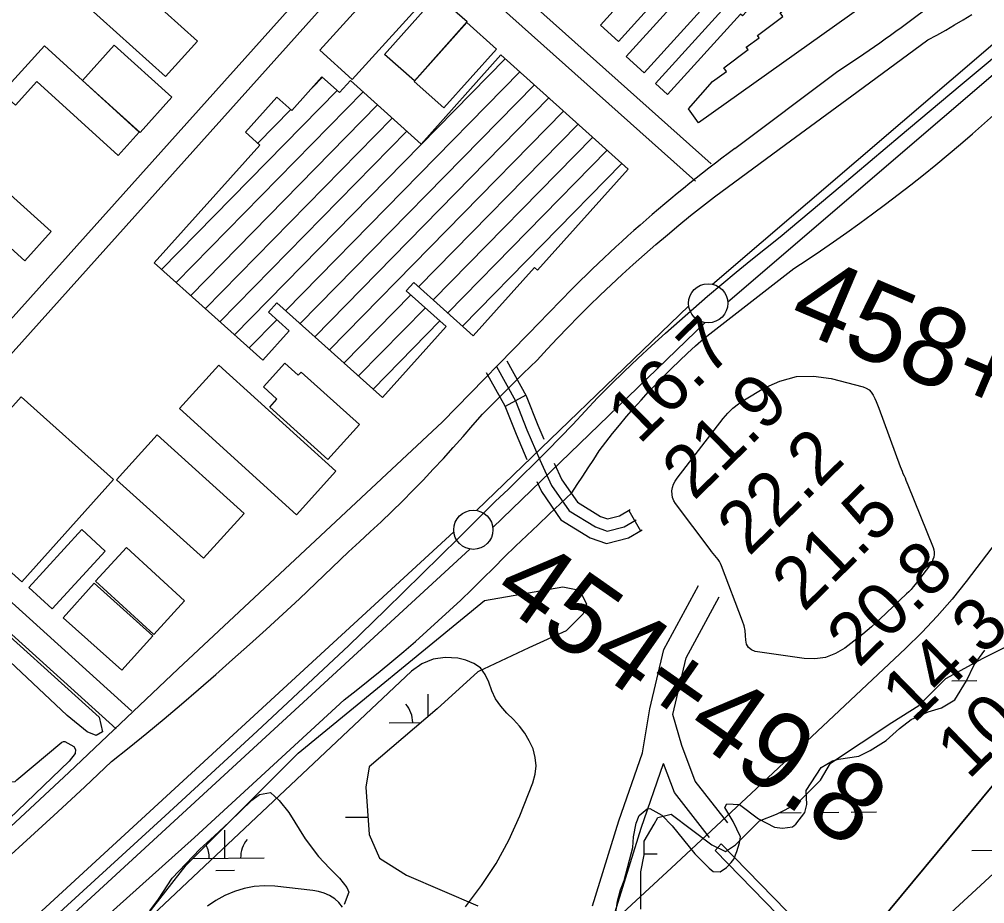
# Model space of a CAD drawing. Extents: x 3625074 to 3663148, y 511451 to 537151.
# Drawn here: x 3646863 to 3648096, y 527214 to 528343 of the extents above; entities that cross this region are included whole.
import ezdxf

# ---------------------------------------------------------------- set-up
doc = ezdxf.new("R2010")
doc.units = 0
for name, color, linetype in [('V-BLDG-OTLN', 7, 'Continuous'), ('V-CHAN-DOCK', 7, 'Continuous'), ('V-LEVE-TOET', 7, 'Continuous'), ('V-RIVR-RANG', 7, 'Continuous'), ('V-ROAD-CNTR', 7, 'Continuous'), ('V-SITE-VEGE', 7, 'Continuous'), ('V-SURV-IDEN', 7, 'Continuous'), ('V-SURV-LINE', 7, 'Continuous'), ('V-TOPO-DPTH', 7, 'Continuous'), ('V-TOPO-MINR', 7, 'Continuous'), ('V-WETL-SWMP', 7, 'Continuous')]:
    doc.layers.add(name, color=color, linetype=linetype)

msp = doc.modelspace()

# ---------------------------------------------------------------- linework, layer by layer
at = {"layer": 'V-BLDG-OTLN'}
for p, q in [((3647137.9, 527940.4), (3647483.5, 528293)), ((3647203.3, 527971.4), (3647502.1, 528276.3)), ((3647237.4, 528256.3), (3647250.2, 528269.3)), ((3647044.7, 528023.9), (3647268.9, 528252.6)), ((3647063.3, 528007.2), (3647302, 528250.7)), ((3647221.9, 527954.7), (3647520.8, 528259.6)), ((3647240.5, 527938), (3647539.4, 528242.9)), ((3647082, 527990.5), (3647320.6, 528234)), ((3647167.6, 528185), (3647209.7, 528228)), ((3647259.2, 527921.3), (3647558, 528226.2)), ((3647100.6, 527973.8), (3647339.3, 528217.3)), ((3647119.2, 527957.1), (3647357.9, 528200.6)), ((3647373, 528001.7), (3647576.7, 528209.5)), ((3647391.6, 527985), (3647595.3, 528192.8)), ((3647410.2, 527968.3), (3647613.9, 528176.1)), ((3647428.9, 527951.5), (3647632.6, 528159.4)), ((3647277.8, 527904.6), (3647363, 527991.5)), ((3647296.4, 527887.9), (3647381.6, 527974.8)), ((3647156.5, 527923.7), (3647191.8, 527959.7)), ((3647315.1, 527871.2), (3647400.2, 527958.1))]:
    msp.add_line(p, q, dxfattribs=at)
for points in [[(3647605.3, 528335.7), (3647840.7, 528596.3), (3647863.7, 528575.5), (3647628.3, 528314.9)], [(3647638.2, 528295.7), (3647878.5, 528560.8), (3647901.5, 528540), (3647661.2, 528274.9)], [(3647675.4, 528261.2), (3647916.3, 528527), (3647953.2, 528493.5), (3647919.5, 528456.3), (3647911.7, 528463.2), (3647857.9, 528403.8), (3647851.1, 528409.9), (3647824.7, 528380.7), (3647820.1, 528384.8), (3647786.5, 528347.7), (3647784, 528350), (3647690.8, 528247.2)], [(3647996.7, 528469.8), (3648029.2, 528424.1), (3647730.3, 528211), (3647717.5, 528228.9), (3647748.5, 528263.9), (3647766.2, 528276.6), (3647762.7, 528281.4), (3647793.9, 528304.6), (3647791.5, 528307.8), (3647807.8, 528319.9), (3647805.7, 528322.7), (3647838.3, 528346.8), (3647834.7, 528351.6)], [(3646986.4, 528409.4), (3647090.6, 528315.5), (3647049.8, 528270.2), (3646945.5, 528364.1)], [(3647246.8, 528304), (3647349.4, 528417.3), (3647390.7, 528379.8), (3647288.1, 528266.5)], [(3647329.6, 528298.6), (3647396.7, 528374.3), (3647434.9, 528340.5), (3647367.9, 528264.7)], [(3647472.4, 528305.2), (3647405.4, 528230.2), (3647367.5, 528264), (3647434.5, 528339.1)], [(3646984, 528310.2), (3647057.7, 528243.8), (3647017.3, 528198.9), (3646943.6, 528265.3)], [(3646840.8, 528249.5), (3646895.1, 528309.3), (3647016.3, 528199.2), (3646989.3, 528169.5), (3646885.4, 528263.8), (3646858.1, 528233.8)], [(3647640.8, 528152), (3647525, 528022.8), (3647521, 528026.5), (3647442.7, 527939.2), (3647366.8, 528007.2), (3647357.2, 527996.6), (3647408.2, 527951), (3647327, 527860.4), (3647192.1, 527981.4), (3647181.2, 527969.2), (3647207.7, 527945.4), (3647174, 527907.9), (3647035.2, 528032.5), (3647170, 528182.8), (3647151.9, 528199.1), (3647192, 528243.9), (3647211, 528226.8), (3647249.6, 528269.9), (3647272, 528249.8), (3647285.8, 528265.3), (3647376.3, 528184.1), (3647478.2, 528297.8)], [(3646829.1, 528139.2), (3646903.5, 528072.2), (3646870, 528035.1), (3646795.6, 528102.1)], [(3647257.2, 527781.2), (3647182.8, 527848.2), (3647192, 527858.4), (3647174.7, 527874.1), (3647202, 527904.4), (3647219.2, 527888.8), (3647222.9, 527892.9), (3647297.4, 527825.7)], [(3647217.1, 527710.7), (3647067.5, 527846.2), (3647117.9, 527901.8), (3647267.4, 527766.3)], [(3646865.6, 527861.2), (3646983.5, 527755.6), (3646866.4, 527624.8), (3646748.5, 527730.5)], [(3647039.1, 527812.5), (3647150, 527712.3), (3647098.2, 527655), (3646987.3, 527755.2)], [(3646972.7, 527664.2), (3646905, 527590.5), (3646875.2, 527617.9), (3646943, 527691.6)], [(3647034.7, 527557.6), (3646960.3, 527626), (3646999.8, 527669), (3647074.2, 527600.6)], [(3646994.1, 527512), (3646919, 527579), (3646958.5, 527623.3), (3647033.6, 527556.2)]]:
    msp.add_lwpolyline(points, close=True, dxfattribs=at)
at = {"layer": 'V-CHAN-DOCK'}
msp.add_lwpolyline([(3647759.4, 527290.3), (3647976.5, 527067.9), (3648005.4, 527040.1), (3648012.2, 527037.3), (3648221.1, 527240.1), (3648252, 527208.7), (3647824.6, 526787.6), (3647784.6, 526823.7), (3648000.3, 527029.3), (3647958.3, 527069.9), (3647751.8, 527282), (3647759.4, 527290.3)], dxfattribs=at)
at = {"layer": 'V-LEVE-TOET'}
for points in [[(3646842.8, 527267.6), (3646877.5, 527299.3), (3646912.1, 527331.2), (3646946.6, 527363.2), (3646980.9, 527395.4), (3647003.4, 527413.5), (3647025.7, 527431.8), (3647047.9, 527450.2), (3647070, 527468.8), (3647092, 527487.6), (3647113.8, 527506.5), (3647135.5, 527525.6), (3647157, 527544.8), (3647178.4, 527564.2), (3647199.7, 527583.7), (3647220.8, 527603.4), (3647241.8, 527623.2), (3647262.7, 527643.1), (3647283.4, 527663.3), (3647297.4, 527675.9), (3647311.3, 527688.7), (3647325.1, 527701.7), (3647338.7, 527714.8), (3647352.2, 527728.1), (3647365.5, 527741.5), (3647378.7, 527755), (3647391.7, 527768.7), (3647404.6, 527782.5), (3647417.3, 527796.5), (3647429.9, 527810.6), (3647442.3, 527824.9), (3647454.6, 527839.2), (3647471.9, 527856.5), (3647489.3, 527873.8), (3647506.7, 527890.9), (3647524.3, 527908), (3647537.3, 527922.2), (3647550.5, 527936.2), (3647563.9, 527950.1), (3647577.4, 527963.8), (3647591, 527977.4), (3647604.8, 527990.9), (3647618.8, 528004.2), (3647632.9, 528017.3), (3647647.1, 528030.3), (3647661.5, 528043.1), (3647676, 528055.8), (3647690.7, 528068.3), (3647705.5, 528080.6), (3647720.4, 528092.8), (3647735.5, 528104.8), (3647750.7, 528116.6), (3647841.7, 528183.3), (3647932.6, 528250.1), (3648023.4, 528317.2), (3648034.8, 528323.3), (3648046.2, 528329.6), (3648057.4, 528336.1), (3648068.6, 528342.8), (3648079.6, 528349.7)], [(3646863.5, 527098.3), (3647086.6, 527298.6), (3647277.8, 527474.3), (3647293.3, 527486.3), (3647308.7, 527498.5), (3647323.9, 527510.8), (3647339, 527523.3), (3647354, 527536), (3647368.9, 527548.8), (3647383.6, 527561.8), (3647398.1, 527575), (3647412.6, 527588.3), (3647426.9, 527601.7), (3647441, 527615.3), (3647455, 527629.1), (3647468.9, 527643), (3647482.6, 527657), (3647496.9, 527670.6), (3647511.3, 527684.1), (3647525.6, 527697.7), (3647539.9, 527711.3), (3647554.3, 527724.9), (3647568.6, 527738.5), (3647575.6, 527749.2), (3647582.6, 527759.9), (3647589.6, 527770.6), (3647596.6, 527781.4), (3647603.5, 527792.1), (3647612, 527803.3), (3647620.8, 527814.3), (3647629.6, 527825.2), (3647638.7, 527836), (3647647.9, 527846.6), (3647657.2, 527857.1), (3647666.7, 527867.4), (3647676.4, 527877.6), (3647686.2, 527887.7), (3647696.1, 527897.6), (3647706.2, 527907.4), (3647716.4, 527917), (3647726.8, 527926.4), (3647737.3, 527935.8), (3647794.7, 527980.3), (3647852, 528025), (3647869.1, 528036.3), (3647886.1, 528047.7), (3647902.9, 528059.3), (3647919.7, 528071), (3647936.3, 528082.9), (3647952.8, 528095), (3647969.2, 528107.2), (3647985.4, 528119.6), (3648001.6, 528132.1), (3648017.6, 528144.8), (3648033.5, 528157.6), (3648049.3, 528170.7), (3648065, 528183.8), (3648080.5, 528197.1), (3648095.9, 528210.6), (3648111.1, 528224.2)]]:
    msp.add_lwpolyline(points, dxfattribs=at)
at = {"layer": 'V-ROAD-CNTR'}
for p, q in [((3647509.9, 527863.4), (3647483.6, 527848.8)), ((3647641.3, 527716), (3647656.3, 527690))]:
    msp.add_line(p, q, dxfattribs=at)
for points in [[(3646943.5, 528876), (3647746.5, 528158.9)], [(3646673.3, 527761.1), (3647328.7, 528491.8)], [(3646695.5, 527741), (3647351, 528471.9)], [(3647351, 528471.9), (3647726.6, 528136.5)], [(3646904.4, 527193.9), (3647049.5, 527326), (3647166.7, 527434.2), (3647284, 527543.7), (3647330.9, 527589.4), (3647377.7, 527635.3), (3647424.4, 527681.3), (3647470.8, 527727.6), (3647487.7, 527743.5), (3647504.5, 527759.7), (3647521, 527776), (3647537.5, 527792.5), (3647553.7, 527809.2), (3647569.8, 527826), (3647585.7, 527843), (3647601.4, 527860.1), (3647618.5, 527876.9), (3647635.7, 527893.5), (3647653, 527910), (3647670.5, 527926.3), (3647688.2, 527942.4), (3647706, 527958.4), (3647724, 527974.2), (3647742.1, 527989.8), (3647760.3, 528005.3), (3647778.7, 528020.6), (3647797.3, 528035.7), (3647815.9, 528050.7), (3647834.8, 528065.4), (3647911.4, 528130), (3647988, 528194.4), (3648064.8, 528258.8), (3648141.6, 528323)], [(3647776.7, 528178.3), (3647906.6, 528275.9)], [(3646986.8, 527437.4), (3646247.8, 528105.2)], [(3646802, 527266.1), (3646926.3, 527381.6), (3647065.8, 527514), (3647403.7, 527829.3), (3647529.1, 527957.9)], [(3647485.6, 527907.1), (3647510.3, 527862.5), (3647525.2, 527824.9), (3647532.8, 527807)], [(3647459.4, 527892.5), (3647483.2, 527849.7), (3647497.5, 527813.5), (3647511.2, 527781.2)], [(3647472.5, 527899.8), (3647496.7, 527856.1), (3647511.4, 527819.2), (3647527.7, 527780.8), (3647542.9, 527747.8), (3647565.2, 527715.5), (3647598.8, 527695), (3647613.7, 527689.8), (3647635.4, 527695.3), (3647650.8, 527704.2)], [(3647546.2, 527776.4), (3647556, 527755.2), (3647575.7, 527726.6), (3647605.2, 527708.6), (3647614.4, 527705.4), (3647629.7, 527709.3), (3647643.3, 527717.2)], [(3647523.9, 527753.1), (3647529.8, 527740.3), (3647554.7, 527704.3), (3647592.3, 527681.3), (3647613, 527674.1), (3647641.1, 527681.3), (3647658.3, 527691.2)], [(3647006.9, 527459.7), (3646695.5, 527741)], [(3647595.1, 527211), (3647628.7, 527319.7), (3647658.9, 527406.7), (3647668.4, 527462.7), (3647686.2, 527538.5), (3647730.5, 527620.1)], [(3647697.5, 527455.4), (3647714.5, 527527.8), (3647756.9, 527605.8)], [(3647768.1, 527317.1), (3647726.2, 527370.6), (3647709.3, 527415.9), (3647697.5, 527455.4)], [(3647624.2, 527203.6), (3647657.2, 527310.4), (3647685.8, 527392.9)], [(3647744.5, 527298.6), (3647699.7, 527355.8), (3647685.8, 527392.9)]]:
    msp.add_lwpolyline(points, dxfattribs=at)
for centre, radius, start, end in [((3647004.9, 529673.5), 1663.2, 302.8305, 312.0681), ((3648883.9, 526685.4), 1858.6, 126.56, 136.794)]:
    msp.add_arc(centre, radius, start, end, dxfattribs=at)
at = {"layer": 'V-SITE-VEGE'}
for points in [[(3646792.3, 527578.3), (3646788.9, 527587), (3646789.8, 527589.8), (3646794.8, 527593.1), (3646799.3, 527595), (3646802.5, 527598.7), (3646965, 527452.3), (3646969.1, 527433.5), (3646961.3, 527428.8), (3646949.7, 527433.6), (3646924.1, 527454.3)], [(3646917.4, 527420.2), (3646919.6, 527421.1), (3646921, 527421.2), (3646932.6, 527414.5), (3646935, 527410.8), (3646934.2, 527405.8), (3646926.5, 527396), (3646739.9, 527216.6), (3646721, 527218.1), (3646716.7, 527228.2), (3646719.3, 527240.2), (3646778.8, 527305.1), (3646796.8, 527324.7), (3646801.6, 527340.4), (3646806.9, 527351.6), (3646820.9, 527363.8), (3646830.1, 527367.6), (3646857.6, 527369.9), (3646859.8, 527372.3)]]:
    msp.add_lwpolyline(points, close=True, dxfattribs=at)
for points in [[(3647782.8, 527291.5), (3647784.1, 527299.1), (3647774.8, 527318.9), (3647764.1, 527336.6), (3647766.8, 527341.5), (3647782.7, 527340.4), (3647807.1, 527322.2), (3647827.3, 527311.6), (3647837.6, 527310.4), (3647850.7, 527312), (3647854.8, 527315.5), (3647866.2, 527330.2), (3647868.8, 527340.6), (3647867.8, 527358.5), (3647887.3, 527387.8), (3647901.6, 527396.3), (3647909.1, 527398.5), (3647935.3, 527402.4), (3647949.6, 527409.6), (3647970.1, 527422.3), (3647987, 527437.8), (3648002, 527449.1), (3648023.8, 527459.1), (3648041, 527464.2), (3648058, 527474.2), (3648072.8, 527498.6), (3648082.7, 527518.8), (3648096.2, 527537.6)], [(3647029.7, 527204.7), (3647040.9, 527219.7), (3647058.3, 527246.4), (3647093.7, 527283.4), (3647112.3, 527300.5), (3647131.5, 527318.4), (3647159.9, 527346.2), (3647169.7, 527353.5), (3647183.8, 527355.9), (3647194.8, 527345.7), (3647207.3, 527330.6), (3647228, 527296.7), (3647245.1, 527274), (3647259.1, 527259.1), (3647271.9, 527246.7), (3647281.2, 527234.4), (3647283.9, 527228.6), (3647277.9, 527212.8)], [(3647624.6, 527199.8), (3647627, 527217), (3647630.9, 527231.6), (3647635.5, 527243.4), (3647646.5, 527285.6), (3647647.6, 527299.4), (3647650.8, 527316.7), (3647654.7, 527326.4), (3647664.9, 527334.9), (3647668.3, 527335.6), (3647683.7, 527326.9), (3647697, 527313.4), (3647725.9, 527277.4), (3647744.1, 527259.1), (3647749, 527255), (3647758, 527254.5), (3647766.2, 527260.2), (3647772.3, 527266.5), (3647775.6, 527270.7), (3647779.6, 527280.4), (3647782.8, 527291.5)]]:
    msp.add_lwpolyline(points, dxfattribs=at)
at = {"layer": 'V-SURV-LINE'}
for points in [[(3647748.2, 528005.1), (3648295.8, 528474.4)], [(3648315.4, 528451.6), (3647767.8, 527982.3)], [(3647446.9, 527716), (3647718.1, 527977.6)], [(3647738.9, 527956), (3647467.7, 527694.4)], [(3646561.6, 526901.4), (3647418, 527688.9)], [(3647438.3, 527666.8), (3646581.9, 526879.3)]]:
    msp.add_lwpolyline(points, dxfattribs=at)
for centre in [(3647742.8, 527980.7), (3647442.9, 527691.4)]:
    msp.add_circle(centre, 25, dxfattribs=at)
at = {"layer": 'V-TOPO-DPTH'}
for points in [[(3648199.7, 527337.5), (3647927.5, 527087), (3647920.7, 527083.5), (3647914, 527082.2), (3647907.4, 527084.2), (3647901, 527088.5), (3647897.2, 527095.6), (3647895.5, 527102.8), (3647897, 527110), (3647900.7, 527117.3), (3648138.7, 527404)], [(3647275.6, 527209.6), (3647271.3, 527215.3), (3647265.9, 527220.3), (3647259.3, 527224.2), (3647252.5, 527227.4), (3647245.2, 527229.5), (3647237.7, 527230.9), (3647189.3, 527236.1), (3647176.1, 527236.6), (3647163.1, 527235.9), (3647150.3, 527233.4), (3647137.7, 527229.7), (3647125.6, 527224.4), (3647114.1, 527218.1), (3647103.4, 527210.6)]]:
    msp.add_lwpolyline(points, dxfattribs=at)
at = {"layer": 'V-TOPO-MINR'}
for points in [[(3648028.7, 527650.7), (3648027.1, 527648), (3648025.3, 527645.4), (3648007.1, 527621.5), (3648004.6, 527618.4), (3648001.9, 527615.3), (3647999.2, 527612.4), (3647996.3, 527609.5), (3647962, 527577.4), (3647951.2, 527567.7), (3647940.2, 527558.2), (3647928.9, 527549), (3647917.4, 527540.2), (3647905.2, 527533.3), (3647892.6, 527528.4), (3647879.1, 527526.7), (3647865.2, 527527), (3647802.9, 527536), (3647798, 527538), (3647794.1, 527540.9), (3647791.9, 527545.2), (3647790.8, 527550.4), (3647790.6, 527556.6), (3647790, 527562.7), (3647788.6, 527568.7), (3647786.7, 527574.6), (3647760, 527645.4), (3647758.7, 527648.4), (3647757.2, 527651.1), (3647755.4, 527653.7), (3647753.4, 527656.2), (3647751.2, 527658.6), (3647749.1, 527661), (3647747.1, 527663.5), (3647745.2, 527666.1), (3647701.2, 527724.8), (3647699, 527728.5), (3647697.4, 527732.5), (3647696.7, 527736.6), (3647696.6, 527741), (3647697.4, 527745.4), (3647698.7, 527749.5), (3647700.6, 527753.4), (3647703, 527757.2), (3647762.1, 527833.4), (3647768.1, 527840.3), (3647774.5, 527846.7), (3647781.6, 527852.3), (3647789.2, 527857.4), (3647813.8, 527872.2), (3647834.4, 527881.3), (3647855.5, 527887), (3647877.4, 527887.5), (3647899.8, 527884.5), (3647940.6, 527873.8), (3647944.6, 527872.2), (3647948.2, 527870), (3647951.1, 527867), (3647953.5, 527863.4), (3647955.5, 527859.3), (3647957.4, 527855.1), (3647959.1, 527850.9), (3647960.8, 527846.7), (3647988.1, 527772.1), (3647989.2, 527769.2), (3647990.4, 527766.3), (3647991.6, 527763.3), (3647992.9, 527760.5), (3647994.2, 527757.6), (3647995.4, 527754.7), (3647996.7, 527751.8), (3647997.9, 527748.9), (3648030.3, 527668.8), (3648031.2, 527665.8), (3648031.6, 527662.8), (3648031.5, 527659.7), (3648031, 527656.6), (3648029.9, 527653.6), (3648028.7, 527650.7)], [(3648203.6, 527797.3), (3648072.4, 527625.6), (3648054.3, 527603), (3648035.4, 527581.1), (3648015.5, 527560.1), (3647994.9, 527539.7), (3647797.5, 527354.8), (3647695.8, 527259.9), (3647593.9, 527165.3)], [(3647472.2, 527265.3), (3647488.1, 527295.2), (3647502.1, 527326.2), (3647518.9, 527368.4), (3647521.8, 527379.2), (3647523.1, 527390), (3647521.9, 527400.8), (3647519.1, 527411.6), (3647514.3, 527422), (3647508.7, 527431.8), (3647501.8, 527440.8), (3647494, 527449.2), (3647485.6, 527457.3), (3647477.9, 527466), (3647471.3, 527475.4), (3647466.3, 527485.8), (3647462.5, 527496.8), (3647458.1, 527506.8), (3647452, 527515), (3647443.5, 527520.8), (3647433.5, 527525), (3647423, 527527.3), (3647406.8, 527528.3), (3647391.5, 527526.4), (3647377.3, 527520.1), (3647364, 527510.9), (3646952.5, 527123.6)], [(3648138.7, 527404), (3647900.7, 527117.3), (3647897, 527110), (3647895.5, 527102.8), (3647897.2, 527095.6), (3647901, 527088.5), (3647907.4, 527084.2), (3647914, 527082.2), (3647920.7, 527083.5), (3647927.5, 527087), (3648199.7, 527337.5)], [(3647432.9, 527209.8), (3647453.5, 527237), (3647472.2, 527265.3)], [(3647275.6, 527209.6), (3647271.3, 527215.3), (3647265.9, 527220.3), (3647259.3, 527224.2), (3647252.5, 527227.4), (3647245.2, 527229.5), (3647237.7, 527230.9), (3647189.3, 527236.1), (3647176.1, 527236.6), (3647163.1, 527235.9), (3647150.3, 527233.4), (3647137.7, 527229.7), (3647125.6, 527224.4), (3647114.1, 527218.1), (3647103.4, 527210.6)]]:
    msp.add_lwpolyline(points, dxfattribs=at)
at = {"layer": 'V-WETL-SWMP'}
for p, q in [((3647574.2, 527609.2), (3647581.1, 527609.3)), ((3648053.9, 527498.7), (3648085.8, 527499)), ((3647385.3, 527452.9), (3647385, 527481.4)), ((3647335.4, 527444.9), (3647376.4, 527445.4)), ((3647279.8, 527324.3), (3647308.4, 527324.6)), ((3647833.2, 527329.9), (3647861.6, 527330.2)), ((3647877.6, 527330.4), (3647909.6, 527330.7)), ((3647925.6, 527330.9), (3647957.6, 527331.2)), ((3647125.7, 527272), (3647125.3, 527308)), ((3647660.9, 527277.5), (3647677.5, 527277.6)), ((3648079.4, 527281.7), (3648179.4, 527282.7)), ((3647084.4, 527271.6), (3647175.7, 527272.5)), ((3647113.9, 527256.5), (3647137.9, 527256.7))]:
    msp.add_line(p, q, dxfattribs=at)
for points in [[(3646998.1, 527163.7), (3647076.1, 527263.3), (3647219.1, 527406.3), (3647457.3, 527601.2), (3647557, 527618.5), (3647578.6, 527614.2), (3647587.3, 527596.9), (3647583, 527583.9), (3647561.3, 527562.2), (3647513.6, 527540.6), (3647448.7, 527510.2), (3647396.7, 527462.6), (3647310, 527388.9), (3647305.7, 527362.9), (3647310, 527302.3), (3647323, 527272), (3647357.7, 527250.3), (3647448.7, 527211.3)], [(3647656.6, 527207), (3647656.6, 527254.6), (3647660.9, 527276.3), (3647660.9, 527293.6), (3647673.9, 527315.3), (3647678.3, 527324), (3647695.6, 527328.3), (3647747.6, 527289.3), (3647764.9, 527280.6), (3647777.9, 527289.3), (3647790.9, 527302.3), (3647808.2, 527319.6), (3647829.9, 527328.3), (3647855.9, 527341.3), (3647886.2, 527371.6), (3647899.2, 527393.3), (3647977.2, 527445.3), (3648011.8, 527466.9), (3648046.5, 527501.6), (3648094.1, 527527.6), (3648128.8, 527544.9)]]:
    msp.add_lwpolyline(points, dxfattribs=at)
for centre, start, end in [((3647330.2, 527445.4), 359.8032, 41.3469), ((3647070.5, 527271.9), 359.8032, 28.3693), ((3647180.9, 527273), 139.8032, 181.3469)]:
    msp.add_arc(centre, 35.2, start, end, dxfattribs=at)

# ---------------------------------------------------------------- texts
at = {"layer": 'V-RIVR-RANG'}
for s, p in [('16.7', (3647654.7, 527799.2)), ('21.9', (3647724.6, 527727.7)), ('22.2', (3647794.9, 527656.6)), ('21.5', (3647865, 527585.3)), ('20.8', (3647935.1, 527513.9)), ('14.3', (3648005.1, 527442.6)), ('10.5', (3648075.2, 527371.3))]:
    msp.add_text(s, height=67, rotation=44.3483, dxfattribs=at).set_placement(p)
at = {"layer": 'V-SURV-IDEN'}
for s, rotation, p in [('458+66.5', 336.9575, (3647841.7, 527952.5)), ('454+49.8', 324.9582, (3647464, 527604.9))]:
    msp.add_text(s, height=100, rotation=rotation, dxfattribs=at).set_placement(p)

doc.saveas('drawing.dxf')
